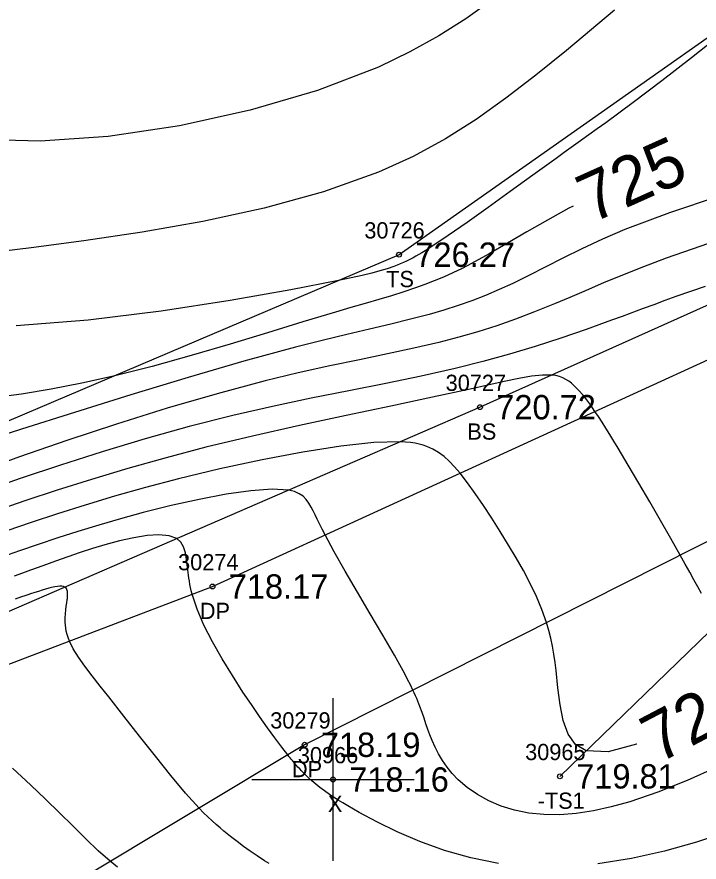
# Model space of a CAD drawing. Extents: x 1376587 to 1378239, y 1000335 to 1003031.
# Drawn here: x 1377225.7 to 1377267.7, y 1001951.3 to 1002003.4 of the extents above; entities that cross this region are included whole.
import ezdxf

# ---------------------------------------------------------------- set-up
doc = ezdxf.new("R2010")
doc.units = 0
for name, color, linetype in [('RD_DTM_BkLn2', 7, 'Continuous'), ('RD_DTM_BkLn_txCode', 7, 'Continuous'), ('RD_DTM_Major1', 7, 'Continuous'), ('RD_DTM_Major1_Lbl', 7, 'Continuous'), ('RD_DTM_Minor1', 7, 'Continuous'), ('RD_EX_Driveway', 7, 'Continuous'), ('RD_EX_Driveway_txCode', 7, 'Continuous'), ('RD_EX_Misc', 7, 'Continuous'), ('RD_EX_Misc_txCode', 7, 'Continuous'), ('RD_EX_TX_Driveway_ELEV', 7, 'Continuous'), ('RD_EX_TX_Misc_ELEV', 7, 'Continuous'), ('RD_SMD_Locator', 7, 'Continuous')]:
    doc.layers.add(name, color=color, linetype=linetype)

msp = doc.modelspace()

# ---------------------------------------------------------------- linework, layer by layer
at = {"layer": 'RD_DTM_BkLn2'}
for points in [[(1377334.808, 1002026.055), (1377284.229, 1002013.339), (1377249.257, 1001988.727), (1377213.659, 1001973.589), (1377188.957, 1002014.33), (1377158.44, 1002070.963), (1377139.047, 1002104.941), (1377113.892, 1002149.475), (1377071.66, 1002218.399), (1377041.895, 1002260.076), (1377023.693, 1002288.088), (1377010.927, 1002302.495), (1376992.725, 1002332.02), (1376976.352, 1002351.559)], [(1377337.57, 1002021.804), (1377291.844, 1001996.183), (1377254.242, 1001979.335), (1377212.545, 1001961.265), (1377204.311, 1001959.476)], [(1377330.176, 1001997.545), (1377307.761, 1001985.143), (1377282.403, 1001971.228), (1377272.989, 1001969.99), (1377259.164, 1001956.594)]]:
    msp.add_lwpolyline(points, dxfattribs=at)
at = {"layer": 'RD_DTM_Major1'}
for points in [[(1377259.98, 1001991.719), (1377259.721, 1001991.588), (1377258.393, 1001990.86), (1377257.133, 1001990.135), (1377255.937, 1001989.432), (1377254.8, 1001988.772), (1377253.717, 1001988.176), (1377253.134, 1001987.878), (1377252.562, 1001987.603), (1377251.993, 1001987.349), (1377251.424, 1001987.111), (1377250.849, 1001986.889), (1377250.261, 1001986.677), (1377249.542, 1001986.437), (1377248.791, 1001986.202), (1377248.001, 1001985.966), (1377247.166, 1001985.723), (1377246.279, 1001985.465), (1377245.331, 1001985.187), (1377243.339, 1001984.585), (1377241.158, 1001983.918), (1377238.844, 1001983.217), (1377236.453, 1001982.516), (1377234.042, 1001981.848), (1377231.665, 1001981.246), (1377229.713, 1001980.809), (1377227.826, 1001980.441), (1377226.008, 1001980.141), (1377224.258, 1001979.908)], [(1377263.909, 1001958.584), (1377263.881, 1001958.572), (1377262.135, 1001958.11), (1377260.782, 1001958.162), (1377260.122, 1001958.551), (1377259.665, 1001959.192), (1377259.364, 1001960.026), (1377259.172, 1001960.995), (1377259.041, 1001962.041), (1377258.926, 1001963.105), (1377258.862, 1001963.615), (1377258.787, 1001964.117), (1377258.7, 1001964.612), (1377258.598, 1001965.101), (1377258.479, 1001965.585), (1377258.341, 1001966.065), (1377258.057, 1001966.877), (1377257.718, 1001967.682), (1377257.334, 1001968.48), (1377256.914, 1001969.271), (1377256.467, 1001970.057), (1377256.002, 1001970.836), (1377255.486, 1001971.676), (1377254.967, 1001972.495), (1377254.452, 1001973.278), (1377253.949, 1001974.011), (1377253.466, 1001974.679), (1377253.01, 1001975.266), (1377252.675, 1001975.662), (1377252.351, 1001976.004), (1377252.027, 1001976.297), (1377251.695, 1001976.543), (1377251.343, 1001976.749), (1377250.961, 1001976.916), (1377250.74, 1001976.992), (1377250.504, 1001977.057), (1377250.248, 1001977.112), (1377249.969, 1001977.154), (1377249.661, 1001977.185), (1377249.322, 1001977.203), (1377247.706, 1001977.151), (1377245.673, 1001976.929), (1377243.338, 1001976.566), (1377240.816, 1001976.09), (1377238.221, 1001975.532), (1377235.668, 1001974.921), (1377233.645, 1001974.391), (1377231.729, 1001973.85), (1377229.919, 1001973.305), (1377228.211, 1001972.764), (1377226.605, 1001972.232), (1377225.099, 1001971.716)]]:
    msp.add_lwpolyline(points, dxfattribs=at)
at = {"layer": 'RD_DTM_Minor1'}
for points in [[(1377254.944, 1002004.376), (1377253.361, 1002003.256), (1377251.702, 1002002.203), (1377249.925, 1002001.215), (1377247.988, 1002000.289), (1377244.239, 1001998.847), (1377240.086, 1001997.623), (1377235.724, 1001996.663), (1377231.348, 1001996.013), (1377227.153, 1001995.718), (1377223.334, 1001995.823), (1377221.598, 1001996.044), (1377219.98, 1001996.381), (1377218.453, 1001996.837), (1377216.988, 1001997.414), (1377215.559, 1001998.116), (1377214.137, 1001998.943), (1377211.675, 1002000.628), (1377209.179, 1002002.548), (1377206.679, 1002004.562)], [(1377262.532, 1002003.786), (1377259.561, 1002001.313), (1377257.671, 1001999.78), (1377255.833, 1001998.36), (1377253.997, 1001997.053), (1377252.112, 1001995.859), (1377250.13, 1001994.778), (1377247.999, 1001993.808), (1377244.61, 1001992.6), (1377240.954, 1001991.599), (1377237.178, 1001990.779), (1377233.428, 1001990.115), (1377229.849, 1001989.582), (1377226.589, 1001989.155), (1377224.918, 1001988.951)], [(1377269.137, 1002002.323), (1377267.272, 1002000.853), (1377265.447, 1001999.442), (1377263.679, 1001998.103), (1377261.986, 1001996.852), (1377261.464, 1001996.474), (1377260.95, 1001996.103), (1377260.441, 1001995.739), (1377259.433, 1001995.02), (1377258.93, 1001994.66), (1377257.502, 1001993.631), (1377256.093, 1001992.611), (1377254.734, 1001991.629), (1377253.456, 1001990.717), (1377252.289, 1001989.905), (1377251.266, 1001989.225), (1377251.056, 1001989.091), (1377250.854, 1001988.966), (1377250.66, 1001988.848), (1377250.473, 1001988.738), (1377250.292, 1001988.634), (1377250.117, 1001988.537), (1377249.915, 1001988.431), (1377249.717, 1001988.332), (1377249.522, 1001988.241), (1377249.327, 1001988.155), (1377249.13, 1001988.074), (1377248.929, 1001987.998), (1377248.525, 1001987.858), (1377248.079, 1001987.725), (1377247.574, 1001987.592), (1377246.991, 1001987.453), (1377246.311, 1001987.303), (1377245.517, 1001987.137), (1377242.582, 1001986.56), (1377238.849, 1001985.899), (1377234.597, 1001985.248), (1377230.108, 1001984.699), (1377225.664, 1001984.349)], [(1377268.966, 1001992.323), (1377265.921, 1001991.3), (1377263.167, 1001990.27), (1377261.783, 1001989.681), (1377260.517, 1001989.096), (1377259.35, 1001988.522), (1377257.239, 1001987.446), (1377256.256, 1001986.962), (1377255.416, 1001986.575), (1377254.583, 1001986.221), (1377253.746, 1001985.895), (1377252.896, 1001985.594), (1377252.02, 1001985.313), (1377251.109, 1001985.048), (1377249.967, 1001984.747), (1377248.748, 1001984.449), (1377247.441, 1001984.142), (1377246.034, 1001983.812), (1377244.517, 1001983.446), (1377242.878, 1001983.032), (1377239.698, 1001982.166), (1377236.264, 1001981.168), (1377232.732, 1001980.099), (1377229.26, 1001979.017), (1377226.006, 1001977.985), (1377223.127, 1001977.06)], [(1377269.908, 1001989.977), (1377265.717, 1001988.515), (1377264.307, 1001987.979), (1377263.026, 1001987.469), (1377261.857, 1001986.985), (1377260.779, 1001986.529), (1377259.774, 1001986.1), (1377258.823, 1001985.7), (1377257.606, 1001985.208), (1377256.429, 1001984.762), (1377255.272, 1001984.355), (1377254.113, 1001983.984), (1377252.932, 1001983.642), (1377251.707, 1001983.323), (1377250.173, 1001982.966), (1377248.544, 1001982.618), (1377246.816, 1001982.259), (1377244.985, 1001981.874), (1377243.047, 1001981.444), (1377241, 1001980.953), (1377238.043, 1001980.166), (1377234.963, 1001979.267), (1377231.849, 1001978.294), (1377228.791, 1001977.283), (1377225.877, 1001976.269), (1377223.196, 1001975.288)], [(1377268.106, 1001986.773), (1377266.311, 1001986.144), (1377265.625, 1001985.896), (1377264.952, 1001985.649), (1377264.289, 1001985.404), (1377262.99, 1001984.923), (1377262.35, 1001984.687), (1377260.781, 1001984.124), (1377259.218, 1001983.587), (1377257.646, 1001983.077), (1377256.048, 1001982.595), (1377254.411, 1001982.141), (1377252.717, 1001981.716), (1377250.621, 1001981.245), (1377248.436, 1001980.796), (1377246.172, 1001980.349), (1377243.84, 1001979.885), (1377241.451, 1001979.384), (1377239.016, 1001978.827), (1377236.318, 1001978.14), (1377233.622, 1001977.386), (1377230.971, 1001976.588), (1377228.41, 1001975.771), (1377225.982, 1001974.958), (1377223.733, 1001974.172)], [(1377267.89, 1001967.864), (1377267.663, 1001968.259), (1377267.42, 1001968.692), (1377267.16, 1001969.162), (1377266.879, 1001969.672), (1377266.574, 1001970.222), (1377265.998, 1001971.247), (1377265.367, 1001972.353), (1377264.704, 1001973.5), (1377264.031, 1001974.651), (1377263.371, 1001975.768), (1377262.745, 1001976.811), (1377262.482, 1001977.246), (1377262.229, 1001977.658), (1377261.987, 1001978.047), (1377261.756, 1001978.412), (1377261.535, 1001978.754), (1377261.323, 1001979.071), (1377261.061, 1001979.45), (1377260.811, 1001979.789), (1377260.57, 1001980.091), (1377260.336, 1001980.359), (1377260.104, 1001980.597), (1377259.872, 1001980.805), (1377259.707, 1001980.934), (1377259.534, 1001981.049), (1377259.349, 1001981.146), (1377259.145, 1001981.224), (1377258.917, 1001981.281), (1377258.66, 1001981.314), (1377258.095, 1001981.312), (1377257.416, 1001981.235), (1377256.625, 1001981.098), (1377255.728, 1001980.911), (1377254.727, 1001980.688), (1377253.628, 1001980.441), (1377251.318, 1001979.943), (1377248.748, 1001979.406), (1377245.992, 1001978.829), (1377243.125, 1001978.214), (1377240.222, 1001977.559), (1377237.358, 1001976.866), (1377234.907, 1001976.222), (1377232.556, 1001975.559), (1377230.315, 1001974.887), (1377228.194, 1001974.217), (1377226.203, 1001973.56), (1377224.354, 1001972.927)], [(1377268.828, 1001957.154), (1377267, 1001956.329), (1377265.203, 1001955.611), (1377263.464, 1001955.025), (1377262.323, 1001954.712), (1377261.223, 1001954.473), (1377260.164, 1001954.313), (1377259.149, 1001954.233), (1377258.178, 1001954.238), (1377257.252, 1001954.329), (1377256.375, 1001954.507), (1377255.551, 1001954.765), (1377254.786, 1001955.092), (1377254.085, 1001955.479), (1377253.455, 1001955.914), (1377252.902, 1001956.388), (1377252.536, 1001956.768), (1377252.215, 1001957.161), (1377251.933, 1001957.564), (1377251.688, 1001957.975), (1377251.474, 1001958.389), (1377251.288, 1001958.804), (1377251.153, 1001959.144), (1377251.029, 1001959.484), (1377250.911, 1001959.828), (1377250.793, 1001960.177), (1377250.669, 1001960.533), (1377250.535, 1001960.899), (1377250.474, 1001961.059), (1377250.409, 1001961.221), (1377250.341, 1001961.386), (1377250.268, 1001961.556), (1377250.19, 1001961.73), (1377250.108, 1001961.908), (1377249.954, 1001962.225), (1377249.785, 1001962.558), (1377249.601, 1001962.908), (1377249.403, 1001963.274), (1377249.191, 1001963.656), (1377248.965, 1001964.055), (1377248.251, 1001965.292), (1377247.478, 1001966.608), (1377246.691, 1001967.944), (1377245.935, 1001969.239), (1377245.255, 1001970.431), (1377244.698, 1001971.461), (1377244.516, 1001971.818), (1377244.357, 1001972.142), (1377244.215, 1001972.437), (1377244.086, 1001972.704), (1377243.966, 1001972.949), (1377243.848, 1001973.173), (1377243.701, 1001973.426), (1377243.536, 1001973.651), (1377243.342, 1001973.846), (1377243.104, 1001974.007), (1377242.809, 1001974.133), (1377242.442, 1001974.221), (1377241.43, 1001974.278), (1377240.128, 1001974.186), (1377238.61, 1001973.97), (1377236.948, 1001973.657), (1377235.217, 1001973.271), (1377233.49, 1001972.839), (1377232.101, 1001972.461), (1377230.764, 1001972.073), (1377229.476, 1001971.677), (1377228.234, 1001971.278), (1377227.037, 1001970.879), (1377225.882, 1001970.484), (1377225.171, 1001970.238)], [(1377255.379, 1001951.232), (1377253.67, 1001951.566), (1377252.048, 1001952.026), (1377250.532, 1001952.575), (1377249.141, 1001953.174), (1377247.891, 1001953.784), (1377246.803, 1001954.369), (1377246.442, 1001954.573), (1377246.104, 1001954.768), (1377245.79, 1001954.956), (1377245.496, 1001955.137), (1377245.223, 1001955.312), (1377244.97, 1001955.48), (1377244.662, 1001955.695), (1377244.382, 1001955.903), (1377244.125, 1001956.108), (1377243.887, 1001956.311), (1377243.663, 1001956.514), (1377243.449, 1001956.721), (1377243.344, 1001956.827), (1377243.24, 1001956.936), (1377243.136, 1001957.048), (1377243.031, 1001957.164), (1377242.924, 1001957.286), (1377242.814, 1001957.414), (1377242.749, 1001957.49), (1377242.683, 1001957.569), (1377242.615, 1001957.652), (1377242.546, 1001957.737), (1377242.474, 1001957.826), (1377242.401, 1001957.918), (1377242.026, 1001958.401), (1377241.606, 1001958.961), (1377241.15, 1001959.589), (1377240.664, 1001960.276), (1377240.158, 1001961.012), (1377239.639, 1001961.788), (1377238.987, 1001962.797), (1377238.353, 1001963.833), (1377237.762, 1001964.873), (1377237.241, 1001965.897), (1377236.815, 1001966.883), (1377236.51, 1001967.809), (1377236.459, 1001968.015), (1377236.414, 1001968.218), (1377236.376, 1001968.416), (1377236.343, 1001968.609), (1377236.314, 1001968.798), (1377236.289, 1001968.983), (1377236.229, 1001969.489), (1377236.17, 1001969.952), (1377236.094, 1001970.366), (1377235.979, 1001970.724), (1377235.808, 1001971.017), (1377235.561, 1001971.239), (1377235.086, 1001971.419), (1377234.468, 1001971.475), (1377233.734, 1001971.428), (1377232.914, 1001971.296), (1377232.037, 1001971.097), (1377231.132, 1001970.852), (1377230.375, 1001970.623), (1377229.618, 1001970.379), (1377228.858, 1001970.12), (1377228.095, 1001969.85), (1377227.325, 1001969.571), (1377226.549, 1001969.287), (1377226.053, 1001969.105), (1377225.552, 1001968.922)], [(1377241.257, 1001951.219), (1377240.973, 1001951.397), (1377240.522, 1001951.69), (1377240.093, 1001951.981), (1377239.679, 1001952.276), (1377239.274, 1001952.578), (1377238.872, 1001952.892), (1377238.467, 1001953.221), (1377238.231, 1001953.419), (1377237.989, 1001953.627), (1377237.741, 1001953.85), (1377237.484, 1001954.09), (1377237.216, 1001954.352), (1377236.935, 1001954.641), (1377236.106, 1001955.56), (1377235.199, 1001956.642), (1377234.244, 1001957.83), (1377233.269, 1001959.07), (1377232.305, 1001960.307), (1377231.381, 1001961.484), (1377230.847, 1001962.156), (1377230.35, 1001962.786), (1377229.9, 1001963.377), (1377229.51, 1001963.93), (1377229.19, 1001964.446), (1377228.952, 1001964.927), (1377228.871, 1001965.137), (1377228.809, 1001965.341), (1377228.762, 1001965.538), (1377228.729, 1001965.729), (1377228.707, 1001965.915), (1377228.696, 1001966.095), (1377228.694, 1001966.359), (1377228.707, 1001966.612), (1377228.729, 1001966.851), (1377228.758, 1001967.076), (1377228.788, 1001967.286), (1377228.815, 1001967.481), (1377228.824, 1001967.557), (1377228.832, 1001967.63), (1377228.838, 1001967.7), (1377228.842, 1001967.767), (1377228.844, 1001967.831), (1377228.843, 1001967.891), (1377228.836, 1001967.973), (1377228.822, 1001968.047), (1377228.801, 1001968.114), (1377228.77, 1001968.171), (1377228.731, 1001968.219), (1377228.68, 1001968.257), (1377228.595, 1001968.293), (1377228.489, 1001968.311), (1377228.362, 1001968.312), (1377228.214, 1001968.297), (1377228.044, 1001968.268), (1377227.854, 1001968.224), (1377227.678, 1001968.178), (1377227.487, 1001968.124), (1377227.279, 1001968.061), (1377227.055, 1001967.99), (1377226.813, 1001967.912), (1377226.554, 1001967.827), (1377226.381, 1001967.769), (1377226.2, 1001967.709), (1377226.011, 1001967.647), (1377225.612, 1001967.514)], [(1377231.922, 1001950.993), (1377231.47, 1001951.363), (1377230.732, 1001952.015), (1377229.967, 1001952.738), (1377229.173, 1001953.518), (1377228.345, 1001954.341), (1377227.481, 1001955.192), (1377226.579, 1001956.057), (1377225.442, 1001957.108)], [(1377269.037, 1001953.04), (1377267.576, 1001952.539), (1377265.607, 1001951.977), (1377263.572, 1001951.527), (1377261.501, 1001951.209)]]:
    msp.add_lwpolyline(points, dxfattribs=at)
at = {"layer": 'RD_EX_Driveway'}
for points in [[(1377198.424, 1001957.522), (1377200.814, 1001957.063), (1377206.313, 1001956.296), (1377237.765, 1001968.287), (1377271.947, 1001983.935), (1377310.876, 1002003.146)], [(1377315.401, 1001995.58), (1377274.107, 1001974.026), (1377243.439, 1001958.541), (1377222.184, 1001945.794), (1377215.794, 1001938.03), (1377214.814, 1001935.092), (1377213.501, 1001932.899)]]:
    msp.add_lwpolyline(points, dxfattribs=at)
at = {"layer": 'RD_EX_Misc'}
for p, q in [((1377245.187, 1001951.4), (1377245.187, 1001961.4)), ((1377240.187, 1001956.4), (1377250.187, 1001956.4))]:
    msp.add_line(p, q, dxfattribs=at)
at = {"layer": 'RD_SMD_Locator'}
for centre in [(1377249.257, 1001988.727), (1377254.242, 1001979.335), (1377237.765, 1001968.287), (1377243.439, 1001958.541), (1377245.187, 1001956.4), (1377259.164, 1001956.594)]:
    msp.add_circle(centre, 0.15, dxfattribs=at)

# ---------------------------------------------------------------- texts
at = {"layer": 'RD_DTM_BkLn_txCode'}
for s, p in [('30726', (1377247.115, 1001989.727)), ('TS', (1377248.462, 1001986.727)), ('30727', (1377252.124, 1001980.335)), ('BS', (1377253.462, 1001977.335)), ('30965', (1377257.022, 1001957.594)), ('-TS1', (1377257.794, 1001954.594))]:
    msp.add_text(s, height=1, dxfattribs=at).set_placement(p)
at = {"layer": 'RD_DTM_Major1_Lbl'}
for s, rotation, p in [('725', 24.1656, (1377261.121, 1001990.643)), ('720', 27.7309, (1377265.228, 1001957.353))]:
    msp.add_text(s, height=3, rotation=rotation, dxfattribs=at).set_placement(p)
at = {"layer": 'RD_EX_Driveway_txCode'}
for s, p in [('30274', (1377235.647, 1001969.287)), ('DP', (1377236.985, 1001966.287)), ('30279', (1377241.321, 1001959.541)), ('DP', (1377242.659, 1001956.541))]:
    msp.add_text(s, height=1, dxfattribs=at).set_placement(p)
at = {"layer": 'RD_EX_Misc_txCode'}
for s, p in [('30966', (1377243.022, 1001957.4)), ('X', (1377244.872, 1001954.4))]:
    msp.add_text(s, height=1, dxfattribs=at).set_placement(p)
at = {"layer": 'RD_EX_TX_Driveway_ELEV'}
for s, p in [('718.17', (1377238.765, 1001967.537)), ('718.19', (1377244.439, 1001957.791))]:
    msp.add_text(s, height=1.5, dxfattribs=at).set_placement(p)
at = {"layer": 'RD_EX_TX_Misc_ELEV'}
for s, p in [('726.27', (1377250.257, 1001987.977)), ('720.72', (1377255.242, 1001978.585)), ('718.16', (1377246.187, 1001955.65)), ('719.81', (1377260.164, 1001955.844))]:
    msp.add_text(s, height=1.5, dxfattribs=at).set_placement(p)

doc.saveas('drawing.dxf')
